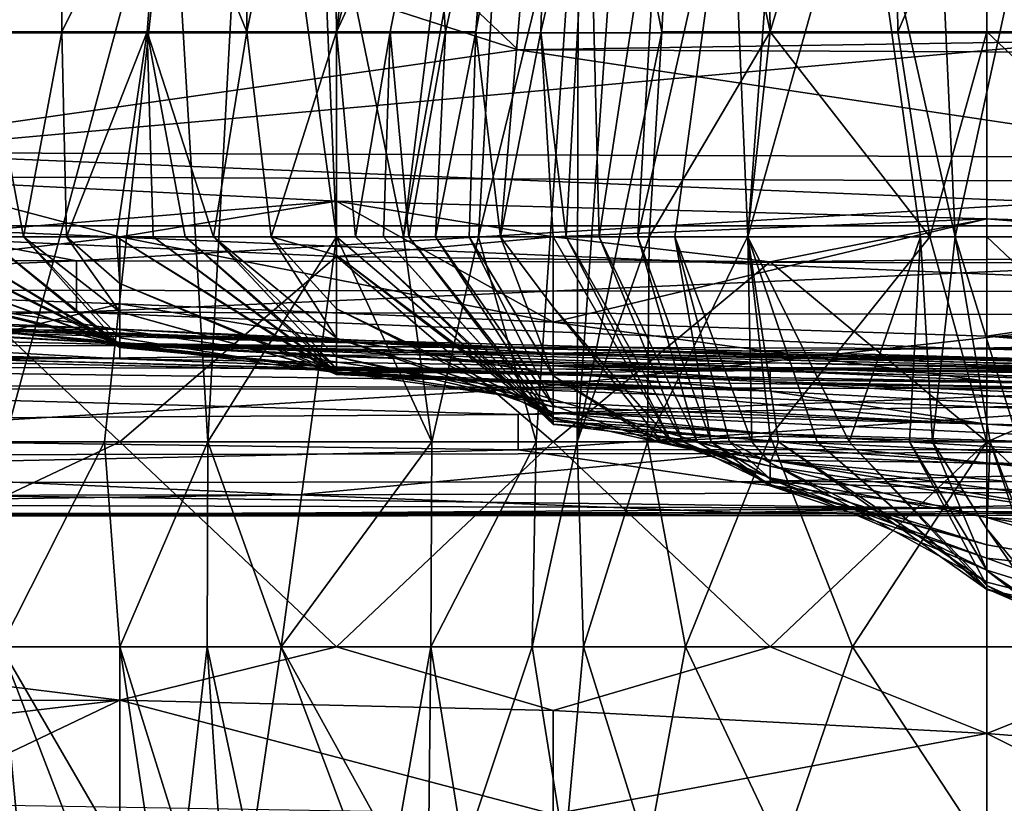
# Model space of a CAD drawing. Extents: x -1.1 to 1.1, y -0.36 to 0.36.
# Tile 356 of 482: x 0.916 to 0.9359, y -0.3431 to -0.3273. Entities that reach past the tile are written whole.
import ezdxf

# ---------------------------------------------------------------- set-up
doc = ezdxf.new("R2010")
doc.units = 0

msp = doc.modelspace()

# ---------------------------------------------------------------- linework, layer by layer
for points in [[(0.923751, -0.331652, 0.03395), (0.922042, -0.323351, 0.045221), (0.926316, -0.310901, 0.026436)], [(0.925983, -0.319201, 0.026436), (0.923751, -0.331652, 0.03395), (0.926316, -0.310901, 0.026436)], [(0.916785, -0.319201, 0.139149), (0.91581, -0.315051, 0.146664), (0.915273, -0.327502, 0.146664)], [(0.920549, -0.315051, 0.116607), (0.918887, -0.323351, 0.124121), (0.920578, -0.327502, 0.112849)], [(0.922283, -0.319201, 0.105335), (0.920549, -0.315051, 0.116607), (0.920578, -0.327502, 0.112849)], [(0.929399, -0.319201, 0.011407), (0.931, -0.315051, 0.00765), (0.931174, -0.327502, 0.006846)], [(0.931935, -0.315051, 0.048978), (0.930375, -0.323351, 0.056493), (0.930723, -0.331652, 0.052735)], [(0.931935, -0.315051, 0.048978), (0.930723, -0.331652, 0.052735), (0.933054, -0.323351, 0.041464)], [(0.931, -0.315051, 0.00765), (0.933655, -0.319201, 0.003893), (0.931174, -0.327502, 0.006846)], [(0.916785, -0.319201, 0.139149), (0.915273, -0.327502, 0.146664), (0.91683, -0.327502, 0.135392)], [(0.916785, -0.319201, 0.139149), (0.91683, -0.327502, 0.135392), (0.918887, -0.323351, 0.124121)], [(0.919788, -0.335802, 0.052735), (0.919041, -0.323351, 0.06025), (0.920686, -0.319201, 0.052735)], [(0.920686, -0.319201, 0.052735), (0.922395, -0.331652, 0.040882), (0.919788, -0.335802, 0.052735)], [(0.920578, -0.327502, 0.112849), (0.922395, -0.327502, 0.10164), (0.922283, -0.319201, 0.105335)], [(0.922395, -0.331652, 0.040882), (0.920686, -0.319201, 0.052735), (0.922042, -0.323351, 0.045221)], [(0.922395, -0.327502, 0.10164), (0.923382, -0.319201, 0.097821), (0.922283, -0.319201, 0.105335)], [(0.923382, -0.319201, 0.097821), (0.922395, -0.327502, 0.10164), (0.924499, -0.319201, 0.090307)], [(0.924499, -0.319201, 0.090307), (0.922395, -0.327502, 0.10164), (0.924315, -0.323351, 0.090307)], [(0.925983, -0.319201, 0.026436), (0.925268, -0.331652, 0.026436), (0.923751, -0.331652, 0.03395)], [(0.926784, -0.319201, 0.076897), (0.925521, -0.323351, 0.082792), (0.925217, -0.327502, 0.082792)], [(0.926784, -0.319201, 0.076897), (0.925217, -0.327502, 0.082792), (0.925713, -0.331652, 0.079035)], [(0.925983, -0.319201, 0.026436), (0.927297, -0.323351, 0.018921), (0.925268, -0.331652, 0.026436)], [(0.925713, -0.331652, 0.079035), (0.926532, -0.327502, 0.075278), (0.926784, -0.319201, 0.076897)], [(0.927506, -0.323351, 0.071521), (0.926784, -0.319201, 0.076897), (0.926532, -0.327502, 0.075278)], [(0.928979, -0.327502, 0.011407), (0.928142, -0.323351, 0.015164), (0.929399, -0.319201, 0.011407)], [(0.931174, -0.327502, 0.006846), (0.928979, -0.327502, 0.011407), (0.929399, -0.319201, 0.011407)], [(0.933655, -0.319201, 0.003893), (0.93376, -0.327502, 0.003893), (0.931174, -0.327502, 0.006846)], [(0.935564, -0.323351, 0.002572), (0.93376, -0.327502, 0.003893), (0.933655, -0.319201, 0.003893)], [(0.935564, -0.323351, 0.002572), (0.939953, -0.319201, 0.001912), (0.939953, -0.327502, 0.001739)], [(0.915007, -0.323351, 0.082792), (0.919041, -0.323351, 0.06025), (0.915671, -0.335802, 0.075278)], [(0.917699, -0.335802, 0.064007), (0.915671, -0.335802, 0.075278), (0.919041, -0.323351, 0.06025)], [(0.91683, -0.327502, 0.135392), (0.91856, -0.327502, 0.124121), (0.918887, -0.323351, 0.124121)], [(0.919788, -0.335802, 0.052735), (0.917699, -0.335802, 0.064007), (0.919041, -0.323351, 0.06025)], [(0.918887, -0.323351, 0.124121), (0.91856, -0.327502, 0.124121), (0.920578, -0.327502, 0.112849)], [(0.922042, -0.323351, 0.045221), (0.923751, -0.331652, 0.03395), (0.922395, -0.331652, 0.040882)], [(0.922395, -0.327502, 0.10164), (0.923482, -0.327502, 0.094064), (0.924315, -0.323351, 0.090307)], [(0.924315, -0.323351, 0.090307), (0.923482, -0.327502, 0.094064), (0.924601, -0.327502, 0.08655)], [(0.925521, -0.323351, 0.082792), (0.924315, -0.323351, 0.090307), (0.924601, -0.327502, 0.08655)], [(0.925521, -0.323351, 0.082792), (0.924601, -0.327502, 0.08655), (0.925217, -0.327502, 0.082792)], [(0.927297, -0.323351, 0.018921), (0.926434, -0.335802, 0.018921), (0.925268, -0.331652, 0.026436)], [(0.927269, -0.335802, 0.015164), (0.926434, -0.335802, 0.018921), (0.927297, -0.323351, 0.018921)], [(0.927506, -0.323351, 0.071521), (0.926532, -0.327502, 0.075278), (0.927044, -0.331652, 0.071521)], [(0.927506, -0.323351, 0.071521), (0.927044, -0.331652, 0.071521), (0.927714, -0.331652, 0.067764)], [(0.927269, -0.335802, 0.015164), (0.927297, -0.323351, 0.018921), (0.928142, -0.323351, 0.015164)], [(0.928142, -0.323351, 0.015164), (0.928979, -0.327502, 0.011407), (0.927269, -0.335802, 0.015164)], [(0.928985, -0.323351, 0.064007), (0.927506, -0.323351, 0.071521), (0.927714, -0.331652, 0.067764)], [(0.928985, -0.323351, 0.064007), (0.927714, -0.331652, 0.067764), (0.928493, -0.331652, 0.064007)], [(0.930375, -0.323351, 0.056493), (0.928985, -0.323351, 0.064007), (0.928493, -0.331652, 0.064007)], [(0.930375, -0.323351, 0.056493), (0.928493, -0.331652, 0.064007), (0.929243, -0.331652, 0.06025)], [(0.930375, -0.323351, 0.056493), (0.929243, -0.331652, 0.06025), (0.930723, -0.331652, 0.052735)], [(0.933054, -0.323351, 0.041464), (0.930723, -0.331652, 0.052735), (0.934221, -0.331652, 0.03395)], [(0.933054, -0.323351, 0.041464), (0.934924, -0.331652, 0.030193), (0.934544, -0.323351, 0.03395)], [(0.933054, -0.323351, 0.041464), (0.934221, -0.331652, 0.03395), (0.934924, -0.331652, 0.030193)], [(0.935564, -0.323351, 0.002572), (0.935564, -0.327502, 0.002702), (0.93376, -0.327502, 0.003893)], [(0.936738, -0.323351, 0.022678), (0.934544, -0.323351, 0.03395), (0.934924, -0.331652, 0.030193)], [(0.936738, -0.323351, 0.022678), (0.934924, -0.331652, 0.030193), (0.936206, -0.335802, 0.022678)], [(0.935564, -0.327502, 0.002702), (0.935564, -0.323351, 0.002572), (0.939953, -0.327502, 0.001739)], [(0.92607, -0.327871, 0.272269), (0.908186, -0.330423, 0.276175), (0.912657, -0.323542, 0.268362)], [(0.921599, -0.32362, 0.268357), (0.92607, -0.327871, 0.272269), (0.912657, -0.323542, 0.268362)], [(0.939484, -0.327526, 0.372679), (0.912657, -0.32362, 0.375598), (0.903715, -0.327526, 0.372427)], [(0.939484, -0.327526, 0.372679), (0.943955, -0.326235, 0.373831), (0.912657, -0.32362, 0.375598)], [(0.921599, -0.32362, 0.268357), (0.948426, -0.32362, 0.268286), (0.948426, -0.327526, 0.271773)], [(0.948426, -0.327526, 0.271773), (0.92607, -0.327871, 0.272269), (0.921599, -0.32362, 0.268357)], [(0.912657, -0.329948, 0.369925), (0.939484, -0.327526, 0.372679), (0.903715, -0.327526, 0.372427)], [(0.939484, -0.327526, 0.372679), (0.912657, -0.329948, 0.369925), (0.948426, -0.330077, 0.369925)], [(0.915273, -0.327502, 0.146664), (0.915273, -0.331652, 0.150421), (0.916057, -0.331652, 0.142906)], [(0.915273, -0.327502, 0.146664), (0.916057, -0.331652, 0.142906), (0.91683, -0.327502, 0.135392)], [(0.91683, -0.327502, 0.135392), (0.916057, -0.331652, 0.142906), (0.916925, -0.331652, 0.135392)], [(0.91683, -0.327502, 0.135392), (0.916925, -0.331652, 0.135392), (0.91856, -0.327502, 0.124121)], [(0.91856, -0.327502, 0.124121), (0.916925, -0.331652, 0.135392), (0.917941, -0.331652, 0.127878)], [(0.917941, -0.331652, 0.127878), (0.918681, -0.331652, 0.124121), (0.91856, -0.327502, 0.124121)], [(0.91856, -0.327502, 0.124121), (0.918681, -0.331652, 0.124121), (0.919331, -0.331652, 0.120364)], [(0.91856, -0.327502, 0.124121), (0.919331, -0.331652, 0.120364), (0.919906, -0.331652, 0.116607)], [(0.91856, -0.327502, 0.124121), (0.919906, -0.331652, 0.116607), (0.920578, -0.327502, 0.112849)], [(0.920578, -0.327502, 0.112849), (0.919906, -0.331652, 0.116607), (0.921073, -0.331652, 0.109092)], [(0.921073, -0.331652, 0.109092), (0.922395, -0.327502, 0.10164), (0.920578, -0.327502, 0.112849)], [(0.921073, -0.331652, 0.109092), (0.922395, -0.331652, 0.100477), (0.922395, -0.327502, 0.10164)], [(0.923482, -0.327502, 0.094064), (0.922395, -0.327502, 0.10164), (0.922782, -0.331652, 0.097821)], [(0.922395, -0.331652, 0.100477), (0.922782, -0.331652, 0.097821), (0.922395, -0.327502, 0.10164)], [(0.923482, -0.327502, 0.094064), (0.922782, -0.331652, 0.097821), (0.923343, -0.331652, 0.094064)], [(0.923482, -0.327502, 0.094064), (0.923343, -0.331652, 0.094064), (0.923862, -0.331652, 0.090307)], [(0.923862, -0.331652, 0.090307), (0.924601, -0.327502, 0.08655), (0.923482, -0.327502, 0.094064)], [(0.924601, -0.327502, 0.08655), (0.923862, -0.331652, 0.090307), (0.924399, -0.331652, 0.08655)], [(0.925217, -0.327502, 0.082792), (0.924601, -0.327502, 0.08655), (0.924399, -0.331652, 0.08655)], [(0.925217, -0.327502, 0.082792), (0.924399, -0.331652, 0.08655), (0.925082, -0.331652, 0.082792)], [(0.925217, -0.327502, 0.082792), (0.925082, -0.331652, 0.082792), (0.925713, -0.331652, 0.079035)], [(0.925713, -0.331652, 0.079035), (0.926784, -0.331652, 0.072959), (0.926532, -0.327502, 0.075278)], [(0.948426, -0.327526, 0.271773), (0.952897, -0.327985, 0.272269), (0.92607, -0.327871, 0.272269)], [(0.926532, -0.327502, 0.075278), (0.926784, -0.331652, 0.072959), (0.927044, -0.331652, 0.071521)], [(0.927269, -0.335802, 0.015164), (0.928979, -0.327502, 0.011407), (0.928725, -0.331652, 0.011407)], [(0.928979, -0.327502, 0.011407), (0.931174, -0.327502, 0.006846), (0.928725, -0.331652, 0.011407)], [(0.930718, -0.331652, 0.00765), (0.928725, -0.331652, 0.011407), (0.931174, -0.327502, 0.006846)], [(0.931174, -0.327502, 0.006846), (0.934407, -0.331652, 0.003893), (0.930718, -0.331652, 0.00765)], [(0.93376, -0.327502, 0.003893), (0.934407, -0.331652, 0.003893), (0.931174, -0.327502, 0.006846)], [(0.934407, -0.331652, 0.003893), (0.93376, -0.327502, 0.003893), (0.935564, -0.327502, 0.002702)], [(0.935564, -0.327502, 0.002702), (0.935564, -0.331652, 0.00315), (0.934407, -0.331652, 0.003893)], [(0.935564, -0.327502, 0.002702), (0.939953, -0.327502, 0.001739), (0.939953, -0.331652, 0.00193)], [(0.935564, -0.331652, 0.00315), (0.935564, -0.327502, 0.002702), (0.939953, -0.331652, 0.00193)], [(0.92607, -0.327871, 0.272269), (0.943955, -0.330551, 0.276175), (0.908186, -0.330423, 0.276175)], [(0.952897, -0.327985, 0.272269), (0.943955, -0.330551, 0.276175), (0.92607, -0.327871, 0.272269)], [(0.912657, -0.329948, 0.369925), (0.948426, -0.331432, 0.368084), (0.948426, -0.330077, 0.369925)], [(0.912657, -0.329948, 0.369925), (0.912657, -0.331432, 0.367993), (0.948426, -0.331432, 0.368084)], [(0.917128, -0.332143, 0.280081), (0.885831, -0.332018, 0.280081), (0.908186, -0.330423, 0.276175)], [(0.918005, -0.331652, 0.265144), (0.904836, -0.331652, 0.264355), (0.913615, -0.330496, 0.266891)], [(0.908186, -0.330423, 0.276175), (0.943955, -0.330551, 0.276175), (0.917128, -0.332143, 0.280081)], [(0.922395, -0.330931, 0.266891), (0.913615, -0.330496, 0.266891), (0.913615, -0.331652, 0.270541)], [(0.922395, -0.330931, 0.266891), (0.918005, -0.331652, 0.265144), (0.913615, -0.330496, 0.266891)], [(0.939484, -0.332189, 0.280081), (0.917128, -0.332143, 0.280081), (0.943955, -0.330551, 0.276175)], [(0.922395, -0.330931, 0.266891), (0.913615, -0.331652, 0.270541), (0.926784, -0.331652, 0.269388)], [(0.918005, -0.331652, 0.265144), (0.922395, -0.330931, 0.266891), (0.926784, -0.333383, 0.263134)], [(0.935564, -0.33129, 0.266891), (0.922395, -0.330931, 0.266891), (0.926784, -0.331652, 0.269388)], [(0.926784, -0.333383, 0.263134), (0.922395, -0.330931, 0.266891), (0.935564, -0.33129, 0.266891)], [(0.926784, -0.331652, 0.269388), (0.931174, -0.332157, 0.270649), (0.935564, -0.33129, 0.266891)], [(0.926784, -0.333383, 0.263134), (0.935564, -0.33129, 0.266891), (0.935564, -0.333664, 0.263134)], [(0.935564, -0.33129, 0.266891), (0.931174, -0.332157, 0.270649), (0.944343, -0.332018, 0.270649)], [(0.948733, -0.331705, 0.266891), (0.935564, -0.33129, 0.266891), (0.944343, -0.332018, 0.270649)], [(0.935564, -0.333664, 0.263134), (0.935564, -0.33129, 0.266891), (0.948733, -0.331705, 0.266891)], [(0.943955, -0.332765, 0.366019), (0.948426, -0.331432, 0.368084), (0.912657, -0.331432, 0.367993)], [(0.912657, -0.331432, 0.367993), (0.912657, -0.332734, 0.366019), (0.943955, -0.332765, 0.366019)], [(0.904836, -0.331652, 0.264355), (0.918005, -0.331652, 0.265144), (0.909226, -0.332702, 0.263134)], [(0.909226, -0.332702, 0.263134), (0.918005, -0.331652, 0.265144), (0.918005, -0.333012, 0.263134)], [(0.918005, -0.335802, 0.272647), (0.913615, -0.331652, 0.270541), (0.909226, -0.335802, 0.272661)], [(0.918005, -0.333829, 0.161692), (0.913584, -0.331652, 0.161692), (0.913615, -0.332219, 0.165449)], [(0.918005, -0.33387, 0.157935), (0.913584, -0.331652, 0.161692), (0.918005, -0.333829, 0.161692)], [(0.913584, -0.331652, 0.161692), (0.918005, -0.33387, 0.157935), (0.914333, -0.331652, 0.157935)], [(0.913615, -0.331652, 0.270541), (0.918005, -0.335802, 0.272647), (0.922395, -0.332052, 0.270649)], [(0.922395, -0.332052, 0.270649), (0.926784, -0.331652, 0.269388), (0.913615, -0.331652, 0.270541)], [(0.918005, -0.33387, 0.157935), (0.918005, -0.333896, 0.154178), (0.914333, -0.331652, 0.157935)], [(0.914333, -0.331652, 0.157935), (0.918005, -0.333896, 0.154178), (0.915273, -0.331652, 0.150421)], [(0.915273, -0.331652, 0.150421), (0.918005, -0.333896, 0.154178), (0.918005, -0.333847, 0.146664)], [(0.915273, -0.331652, 0.150421), (0.918005, -0.333847, 0.146664), (0.916057, -0.331652, 0.142906)], [(0.918005, -0.333699, 0.142906), (0.916057, -0.331652, 0.142906), (0.918005, -0.333847, 0.146664)], [(0.918005, -0.333173, 0.135392), (0.916057, -0.331652, 0.142906), (0.918005, -0.333699, 0.142906)], [(0.918005, -0.333173, 0.135392), (0.916925, -0.331652, 0.135392), (0.916057, -0.331652, 0.142906)], [(0.918005, -0.332598, 0.131635), (0.916925, -0.331652, 0.135392), (0.918005, -0.333173, 0.135392)], [(0.918005, -0.332598, 0.131635), (0.917941, -0.331652, 0.127878), (0.916925, -0.331652, 0.135392)], [(0.922395, -0.33444, 0.127878), (0.917941, -0.331652, 0.127878), (0.918005, -0.332598, 0.131635)], [(0.922395, -0.334414, 0.124121), (0.917941, -0.331652, 0.127878), (0.922395, -0.33444, 0.127878)], [(0.917941, -0.331652, 0.127878), (0.922395, -0.334414, 0.124121), (0.918681, -0.331652, 0.124121)], [(0.918005, -0.333012, 0.263134), (0.918005, -0.331652, 0.265144), (0.926784, -0.333383, 0.263134)], [(0.922395, -0.334414, 0.124121), (0.922395, -0.33439, 0.120364), (0.918681, -0.331652, 0.124121)], [(0.918681, -0.331652, 0.124121), (0.922395, -0.33439, 0.120364), (0.919331, -0.331652, 0.120364)], [(0.922395, -0.33439, 0.120364), (0.922395, -0.334322, 0.116607), (0.919331, -0.331652, 0.120364)], [(0.919906, -0.331652, 0.116607), (0.919331, -0.331652, 0.120364), (0.922395, -0.334322, 0.116607)], [(0.922395, -0.331652, 0.040882), (0.921272, -0.339952, 0.045221), (0.919788, -0.335802, 0.052735)], [(0.922395, -0.334085, 0.112849), (0.919906, -0.331652, 0.116607), (0.922395, -0.334322, 0.116607)], [(0.922395, -0.334085, 0.112849), (0.922395, -0.333703, 0.109092), (0.919906, -0.331652, 0.116607)], [(0.922395, -0.333703, 0.109092), (0.921073, -0.331652, 0.109092), (0.919906, -0.331652, 0.116607)], [(0.922395, -0.333112, 0.105335), (0.922395, -0.332028, 0.101578), (0.921073, -0.331652, 0.109092)], [(0.922395, -0.332028, 0.101578), (0.922395, -0.331652, 0.100477), (0.921073, -0.331652, 0.109092)], [(0.921073, -0.331652, 0.109092), (0.922395, -0.333703, 0.109092), (0.922395, -0.333112, 0.105335)], [(0.922395, -0.331652, 0.040882), (0.924328, -0.335802, 0.030193), (0.921272, -0.339952, 0.045221)], [(0.924328, -0.335802, 0.030193), (0.922395, -0.331652, 0.040882), (0.923751, -0.331652, 0.03395)], [(0.922395, -0.332028, 0.101578), (0.926784, -0.335382, 0.097821), (0.922395, -0.331652, 0.100477)], [(0.922395, -0.331652, 0.100477), (0.926784, -0.335382, 0.097821), (0.922782, -0.331652, 0.097821)], [(0.926784, -0.331652, 0.269388), (0.922395, -0.332052, 0.270649), (0.931174, -0.332157, 0.270649)], [(0.926784, -0.335382, 0.097821), (0.926784, -0.335453, 0.094064), (0.922782, -0.331652, 0.097821)], [(0.923343, -0.331652, 0.094064), (0.922782, -0.331652, 0.097821), (0.926784, -0.335453, 0.094064)], [(0.926784, -0.335443, 0.090307), (0.923343, -0.331652, 0.094064), (0.926784, -0.335453, 0.094064)], [(0.923862, -0.331652, 0.090307), (0.923343, -0.331652, 0.094064), (0.926784, -0.335443, 0.090307)], [(0.923751, -0.331652, 0.03395), (0.925268, -0.331652, 0.026436), (0.924328, -0.335802, 0.030193)], [(0.926784, -0.335333, 0.08655), (0.923862, -0.331652, 0.090307), (0.926784, -0.335443, 0.090307)], [(0.924399, -0.331652, 0.08655), (0.923862, -0.331652, 0.090307), (0.926784, -0.335333, 0.08655)], [(0.925268, -0.331652, 0.026436), (0.926434, -0.335802, 0.018921), (0.924328, -0.335802, 0.030193)], [(0.926784, -0.335065, 0.082792), (0.924399, -0.331652, 0.08655), (0.926784, -0.335333, 0.08655)], [(0.925082, -0.331652, 0.082792), (0.924399, -0.331652, 0.08655), (0.926784, -0.335065, 0.082792)], [(0.926784, -0.334469, 0.079035), (0.925082, -0.331652, 0.082792), (0.926784, -0.335065, 0.082792)], [(0.926784, -0.334469, 0.079035), (0.925713, -0.331652, 0.079035), (0.925082, -0.331652, 0.082792)], [(0.926784, -0.333075, 0.075278), (0.925713, -0.331652, 0.079035), (0.926784, -0.334469, 0.079035)], [(0.926784, -0.333075, 0.075278), (0.926784, -0.331652, 0.072959), (0.925713, -0.331652, 0.079035)], [(0.927044, -0.331652, 0.071521), (0.926784, -0.331652, 0.072959), (0.929177, -0.335802, 0.075278)], [(0.926784, -0.333075, 0.075278), (0.929177, -0.335802, 0.075278), (0.926784, -0.331652, 0.072959)], [(0.927044, -0.331652, 0.071521), (0.929415, -0.335802, 0.071521), (0.927714, -0.331652, 0.067764)], [(0.927044, -0.331652, 0.071521), (0.929177, -0.335802, 0.075278), (0.929415, -0.335802, 0.071521)], [(0.928725, -0.331652, 0.011407), (0.928691, -0.335802, 0.011407), (0.927269, -0.335802, 0.015164)], [(0.929697, -0.335802, 0.067764), (0.927714, -0.331652, 0.067764), (0.929415, -0.335802, 0.071521)], [(0.928493, -0.331652, 0.064007), (0.927714, -0.331652, 0.067764), (0.929697, -0.335802, 0.067764)], [(0.929981, -0.335802, 0.064007), (0.928493, -0.331652, 0.064007), (0.929697, -0.335802, 0.067764)], [(0.928493, -0.331652, 0.064007), (0.929981, -0.335802, 0.064007), (0.929243, -0.331652, 0.06025)], [(0.928725, -0.331652, 0.011407), (0.930718, -0.331652, 0.00765), (0.928691, -0.335802, 0.011407)], [(0.931174, -0.335687, 0.00765), (0.928691, -0.335802, 0.011407), (0.930718, -0.331652, 0.00765)], [(0.930355, -0.335802, 0.06025), (0.929243, -0.331652, 0.06025), (0.929981, -0.335802, 0.064007)], [(0.930806, -0.335802, 0.056493), (0.929243, -0.331652, 0.06025), (0.930355, -0.335802, 0.06025)], [(0.929243, -0.331652, 0.06025), (0.930806, -0.335802, 0.056493), (0.930723, -0.331652, 0.052735)], [(0.930718, -0.331652, 0.00765), (0.934407, -0.331652, 0.003893), (0.931174, -0.335687, 0.00765)], [(0.930723, -0.331652, 0.052735), (0.930806, -0.335802, 0.056493), (0.931347, -0.335802, 0.052735)], [(0.931347, -0.335802, 0.052735), (0.932124, -0.335802, 0.048978), (0.930723, -0.331652, 0.052735)], [(0.932773, -0.335802, 0.045221), (0.930723, -0.331652, 0.052735), (0.932124, -0.335802, 0.048978)], [(0.930723, -0.331652, 0.052735), (0.932773, -0.335802, 0.045221), (0.934221, -0.331652, 0.03395)], [(0.935564, -0.335802, 0.004001), (0.931174, -0.335687, 0.00765), (0.934407, -0.331652, 0.003893)], [(0.934221, -0.331652, 0.03395), (0.932773, -0.335802, 0.045221), (0.933998, -0.335802, 0.037707)], [(0.934221, -0.331652, 0.03395), (0.933998, -0.335802, 0.037707), (0.934463, -0.335802, 0.03395)], [(0.934463, -0.335802, 0.03395), (0.934924, -0.331652, 0.030193), (0.934221, -0.331652, 0.03395)], [(0.935564, -0.335802, 0.004001), (0.934407, -0.331652, 0.003893), (0.935564, -0.331652, 0.00315)], [(0.934924, -0.331652, 0.030193), (0.934463, -0.335802, 0.03395), (0.935627, -0.335802, 0.026436)], [(0.934924, -0.331652, 0.030193), (0.935627, -0.335802, 0.026436), (0.936206, -0.335802, 0.022678)], [(0.935564, -0.331652, 0.00315), (0.939953, -0.331652, 0.00193), (0.939953, -0.335802, 0.002417)], [(0.935564, -0.331652, 0.00315), (0.939953, -0.335802, 0.002417), (0.935564, -0.335802, 0.004001)], [(0.935564, -0.333664, 0.263134), (0.948733, -0.331705, 0.266891), (0.957512, -0.334208, 0.263134)], [(0.885831, -0.332018, 0.280081), (0.917128, -0.332143, 0.280081), (0.894773, -0.333088, 0.283987)], [(0.926784, -0.335802, 0.272737), (0.922395, -0.332052, 0.270649), (0.918005, -0.335802, 0.272647)], [(0.922395, -0.333112, 0.105335), (0.926784, -0.335309, 0.101578), (0.922395, -0.332028, 0.101578)], [(0.926784, -0.335309, 0.101578), (0.926784, -0.335382, 0.097821), (0.922395, -0.332028, 0.101578)], [(0.922395, -0.332052, 0.270649), (0.926784, -0.335802, 0.272737), (0.931174, -0.332157, 0.270649)], [(0.935564, -0.335802, 0.273052), (0.944343, -0.332018, 0.270649), (0.931174, -0.332157, 0.270649)], [(0.944343, -0.335802, 0.273392), (0.944343, -0.332018, 0.270649), (0.935564, -0.335802, 0.273052)], [(0.894773, -0.333088, 0.283987), (0.917128, -0.332143, 0.280081), (0.917128, -0.333178, 0.283987)], [(0.918005, -0.333829, 0.161692), (0.913615, -0.332219, 0.165449), (0.918005, -0.333838, 0.165449)], [(0.913615, -0.332732, 0.169206), (0.918005, -0.333838, 0.165449), (0.913615, -0.332219, 0.165449)], [(0.917128, -0.333178, 0.283987), (0.917128, -0.332143, 0.280081), (0.939484, -0.332189, 0.280081)], [(0.939484, -0.332189, 0.280081), (0.96631, -0.333299, 0.283987), (0.917128, -0.333178, 0.283987)], [(0.935564, -0.335802, 0.273052), (0.931174, -0.332157, 0.270649), (0.926784, -0.335802, 0.272737)], [(0.912657, -0.332734, 0.366019), (0.903715, -0.334732, 0.362112), (0.92607, -0.334738, 0.362112)], [(0.918005, -0.333012, 0.263134), (0.913615, -0.334095, 0.259377), (0.909226, -0.332702, 0.263134)], [(0.943955, -0.332765, 0.366019), (0.912657, -0.332734, 0.366019), (0.92607, -0.334738, 0.362112)], [(0.913615, -0.333383, 0.176721), (0.918005, -0.333794, 0.169206), (0.913615, -0.332732, 0.169206)], [(0.918005, -0.333794, 0.169206), (0.918005, -0.333838, 0.165449), (0.913615, -0.332732, 0.169206)], [(0.918005, -0.333173, 0.135392), (0.922395, -0.334392, 0.131635), (0.918005, -0.332598, 0.131635)], [(0.922395, -0.33444, 0.127878), (0.918005, -0.332598, 0.131635), (0.922395, -0.334392, 0.131635)], [(0.92607, -0.334738, 0.362112), (0.957368, -0.334648, 0.362112), (0.943955, -0.332765, 0.366019)], [(0.890302, -0.333776, 0.287894), (0.894773, -0.333088, 0.283987), (0.917128, -0.333178, 0.283987)], [(0.913615, -0.334095, 0.259377), (0.918005, -0.333012, 0.263134), (0.926784, -0.334432, 0.259377)], [(0.918005, -0.333012, 0.263134), (0.926784, -0.333383, 0.263134), (0.926784, -0.334432, 0.259377)], [(0.926784, -0.335212, 0.105335), (0.922395, -0.333112, 0.105335), (0.922395, -0.333703, 0.109092)], [(0.926784, -0.335309, 0.101578), (0.922395, -0.333112, 0.105335), (0.926784, -0.335212, 0.105335)], [(0.929177, -0.335802, 0.075278), (0.926784, -0.333075, 0.075278), (0.928979, -0.335802, 0.079035)], [(0.926784, -0.334469, 0.079035), (0.928979, -0.335802, 0.079035), (0.926784, -0.333075, 0.075278)], [(0.935013, -0.333914, 0.287894), (0.890302, -0.333776, 0.287894), (0.917128, -0.333178, 0.283987)], [(0.909226, -0.333628, 0.233077), (0.918005, -0.333526, 0.210535), (0.909226, -0.333144, 0.210535)], [(0.909226, -0.333144, 0.210535), (0.918005, -0.333526, 0.210535), (0.909226, -0.333274, 0.199263)], [(0.926784, -0.333929, 0.210535), (0.909226, -0.333274, 0.199263), (0.918005, -0.333526, 0.210535)], [(0.909226, -0.333274, 0.199263), (0.926784, -0.333929, 0.210535), (0.913615, -0.333499, 0.191749)], [(0.935013, -0.333914, 0.287894), (0.917128, -0.333178, 0.283987), (0.96631, -0.333299, 0.283987)], [(0.918005, -0.333699, 0.142906), (0.922395, -0.334397, 0.139149), (0.918005, -0.333173, 0.135392)], [(0.922395, -0.334392, 0.131635), (0.918005, -0.333173, 0.135392), (0.922395, -0.334397, 0.139149)], [(0.979723, -0.333967, 0.287894), (0.935013, -0.333914, 0.287894), (0.96631, -0.333299, 0.283987)], [(0.918005, -0.333526, 0.210535), (0.909226, -0.333628, 0.233077), (0.918005, -0.333836, 0.233077)], [(0.913615, -0.333569, 0.180478), (0.918005, -0.33381, 0.176721), (0.913615, -0.333383, 0.176721)], [(0.918005, -0.333825, 0.172963), (0.913615, -0.333383, 0.176721), (0.918005, -0.33381, 0.176721)], [(0.918005, -0.333794, 0.169206), (0.913615, -0.333383, 0.176721), (0.918005, -0.333825, 0.172963)], [(0.939953, -0.334218, 0.195506), (0.913615, -0.333499, 0.191749), (0.926784, -0.333929, 0.210535)], [(0.939953, -0.334218, 0.195506), (0.926784, -0.333917, 0.184235), (0.913615, -0.333499, 0.191749)], [(0.913615, -0.333499, 0.191749), (0.926784, -0.333917, 0.184235), (0.913615, -0.333552, 0.187992)], [(0.918005, -0.333836, 0.233077), (0.926784, -0.33401, 0.218049), (0.918005, -0.333526, 0.210535)], [(0.926784, -0.33401, 0.218049), (0.926784, -0.333929, 0.210535), (0.918005, -0.333526, 0.210535)], [(0.935564, -0.333664, 0.263134), (0.935564, -0.334575, 0.259377), (0.926784, -0.333383, 0.263134)], [(0.926784, -0.334432, 0.259377), (0.926784, -0.333383, 0.263134), (0.935564, -0.334575, 0.259377)], [(0.909226, -0.333942, 0.244349), (0.918005, -0.334123, 0.244349), (0.909226, -0.333628, 0.233077)], [(0.918005, -0.334123, 0.244349), (0.918005, -0.333836, 0.233077), (0.909226, -0.333628, 0.233077)], [(0.913615, -0.333578, 0.184235), (0.913615, -0.333552, 0.187992), (0.918005, -0.33381, 0.176721)], [(0.913615, -0.333552, 0.187992), (0.926784, -0.333917, 0.184235), (0.918005, -0.33381, 0.176721)], [(0.918005, -0.33381, 0.176721), (0.913615, -0.333569, 0.180478), (0.913615, -0.333578, 0.184235)], [(0.918005, -0.333847, 0.146664), (0.922395, -0.334397, 0.139149), (0.918005, -0.333699, 0.142906)], [(0.922395, -0.334085, 0.112849), (0.926784, -0.335096, 0.109092), (0.922395, -0.333703, 0.109092)], [(0.926784, -0.335212, 0.105335), (0.922395, -0.333703, 0.109092), (0.926784, -0.335096, 0.109092)], [(0.957512, -0.334208, 0.263134), (0.948733, -0.334738, 0.259377), (0.935564, -0.333664, 0.263134)], [(0.935564, -0.334575, 0.259377), (0.935564, -0.333664, 0.263134), (0.948733, -0.334738, 0.259377)], [(0.903715, -0.334266, 0.2918), (0.890302, -0.333776, 0.287894), (0.935013, -0.333914, 0.287894)], [(0.935013, -0.333914, 0.287894), (0.957368, -0.334423, 0.2918), (0.903715, -0.334266, 0.2918)], [(0.918005, -0.333794, 0.169206), (0.918005, -0.333825, 0.172963), (0.922395, -0.334077, 0.161692)], [(0.922395, -0.334077, 0.161692), (0.918005, -0.333838, 0.165449), (0.918005, -0.333794, 0.169206)], [(0.918005, -0.33381, 0.176721), (0.926784, -0.333917, 0.184235), (0.918005, -0.333825, 0.172963)], [(0.918005, -0.333825, 0.172963), (0.931174, -0.334296, 0.161692), (0.922395, -0.334077, 0.161692)], [(0.939953, -0.334356, 0.169206), (0.918005, -0.333825, 0.172963), (0.926784, -0.333917, 0.184235)], [(0.939953, -0.334356, 0.169206), (0.931174, -0.334296, 0.161692), (0.918005, -0.333825, 0.172963)], [(0.918005, -0.333838, 0.165449), (0.922395, -0.334077, 0.161692), (0.918005, -0.333829, 0.161692)], [(0.922395, -0.334297, 0.150421), (0.918005, -0.333829, 0.161692), (0.922395, -0.334077, 0.161692)], [(0.918005, -0.33387, 0.157935), (0.918005, -0.333829, 0.161692), (0.922395, -0.334297, 0.150421)], [(0.918005, -0.334123, 0.244349), (0.926784, -0.334267, 0.240592), (0.918005, -0.333836, 0.233077)], [(0.931174, -0.334205, 0.22932), (0.918005, -0.333836, 0.233077), (0.926784, -0.334267, 0.240592)], [(0.918005, -0.333836, 0.233077), (0.931174, -0.334205, 0.22932), (0.926784, -0.33401, 0.218049)], [(0.918005, -0.333896, 0.154178), (0.922395, -0.334297, 0.150421), (0.918005, -0.333847, 0.146664)], [(0.918005, -0.333847, 0.146664), (0.922395, -0.334297, 0.150421), (0.922395, -0.334397, 0.139149)], [(0.918005, -0.33387, 0.157935), (0.922395, -0.334297, 0.150421), (0.918005, -0.333896, 0.154178)], [(0.926784, -0.333917, 0.184235), (0.939953, -0.334275, 0.176721), (0.939953, -0.334356, 0.169206)], [(0.948733, -0.334487, 0.184235), (0.926784, -0.333917, 0.184235), (0.939953, -0.334218, 0.195506)], [(0.948733, -0.334487, 0.184235), (0.939953, -0.334275, 0.176721), (0.926784, -0.333917, 0.184235)], [(0.939953, -0.334227, 0.206778), (0.926784, -0.333929, 0.210535), (0.926784, -0.33401, 0.218049)], [(0.926784, -0.333929, 0.210535), (0.939953, -0.334227, 0.206778), (0.939953, -0.334218, 0.195506)], [(0.957368, -0.334423, 0.2918), (0.935013, -0.333914, 0.287894), (0.979723, -0.333967, 0.287894)], [(0.918005, -0.334123, 0.244349), (0.909226, -0.333942, 0.244349), (0.904836, -0.333977, 0.259377)], [(0.926784, -0.334446, 0.251863), (0.904836, -0.333977, 0.259377), (0.913615, -0.334095, 0.259377)], [(0.904836, -0.333977, 0.259377), (0.926784, -0.334446, 0.251863), (0.918005, -0.334123, 0.244349)], [(0.926784, -0.334446, 0.251863), (0.913615, -0.334095, 0.259377), (0.926784, -0.334432, 0.259377)], [(0.926784, -0.334267, 0.240592), (0.918005, -0.334123, 0.244349), (0.926784, -0.334446, 0.251863)], [(0.931174, -0.334363, 0.154178), (0.922395, -0.334077, 0.161692), (0.931174, -0.334296, 0.161692)], [(0.922395, -0.334297, 0.150421), (0.922395, -0.334077, 0.161692), (0.931174, -0.334363, 0.154178)], [(0.922395, -0.334322, 0.116607), (0.926784, -0.335001, 0.112849), (0.922395, -0.334085, 0.112849)], [(0.926784, -0.335096, 0.109092), (0.922395, -0.334085, 0.112849), (0.926784, -0.335001, 0.112849)], [(0.948733, -0.334487, 0.218049), (0.926784, -0.33401, 0.218049), (0.931174, -0.334205, 0.22932)], [(0.948733, -0.334487, 0.218049), (0.939953, -0.334227, 0.206778), (0.926784, -0.33401, 0.218049)], [(0.903715, -0.334639, 0.295706), (0.903715, -0.334266, 0.2918), (0.939484, -0.334738, 0.295706)], [(0.939484, -0.334738, 0.295706), (0.903715, -0.334266, 0.2918), (0.957368, -0.334423, 0.2918)], [(0.922395, -0.334297, 0.150421), (0.926784, -0.334397, 0.142906), (0.922395, -0.334397, 0.139149)], [(0.922395, -0.334297, 0.150421), (0.931174, -0.334363, 0.154178), (0.926784, -0.334397, 0.142906)], [(0.922395, -0.33439, 0.120364), (0.926784, -0.335001, 0.112849), (0.922395, -0.334322, 0.116607)], [(0.926784, -0.334267, 0.240592), (0.948733, -0.334585, 0.240592), (0.931174, -0.334205, 0.22932)], [(0.926784, -0.334446, 0.251863), (0.931174, -0.334548, 0.25562), (0.926784, -0.334267, 0.240592)], [(0.944343, -0.334705, 0.25562), (0.926784, -0.334267, 0.240592), (0.931174, -0.334548, 0.25562)], [(0.948733, -0.334585, 0.240592), (0.926784, -0.334267, 0.240592), (0.944343, -0.334705, 0.25562)], [(0.948733, -0.334487, 0.218049), (0.931174, -0.334205, 0.22932), (0.948733, -0.334585, 0.240592)], [(0.931174, -0.334296, 0.161692), (0.944343, -0.334754, 0.150421), (0.931174, -0.334363, 0.154178)], [(0.931174, -0.334296, 0.161692), (0.939953, -0.334439, 0.161692), (0.944343, -0.334754, 0.150421)], [(0.939953, -0.334439, 0.161692), (0.931174, -0.334296, 0.161692), (0.939953, -0.334356, 0.169206)], [(0.922395, -0.334414, 0.124121), (0.926784, -0.334645, 0.124121), (0.922395, -0.33439, 0.120364)], [(0.926784, -0.335001, 0.112849), (0.922395, -0.33439, 0.120364), (0.926784, -0.334645, 0.124121)], [(0.922395, -0.334392, 0.131635), (0.931174, -0.33478, 0.127878), (0.922395, -0.33444, 0.127878)], [(0.922395, -0.334397, 0.139149), (0.926784, -0.334397, 0.142906), (0.922395, -0.334392, 0.131635)], [(0.926784, -0.334397, 0.142906), (0.931174, -0.33478, 0.127878), (0.922395, -0.334392, 0.131635)], [(0.922395, -0.33444, 0.127878), (0.926784, -0.334645, 0.124121), (0.922395, -0.334414, 0.124121)], [(0.931174, -0.33478, 0.127878), (0.926784, -0.334645, 0.124121), (0.922395, -0.33444, 0.127878)], [(0.931174, -0.334363, 0.154178), (0.931174, -0.334591, 0.139149), (0.926784, -0.334397, 0.142906)], [(0.926784, -0.334397, 0.142906), (0.931174, -0.334591, 0.139149), (0.931174, -0.33478, 0.127878)], [(0.935564, -0.334575, 0.259377), (0.931174, -0.334548, 0.25562), (0.926784, -0.334432, 0.259377)], [(0.926784, -0.334432, 0.259377), (0.931174, -0.334548, 0.25562), (0.926784, -0.334446, 0.251863)], [(0.928872, -0.335802, 0.082792), (0.928979, -0.335802, 0.079035), (0.926784, -0.334469, 0.079035)], [(0.926784, -0.335065, 0.082792), (0.928872, -0.335802, 0.082792), (0.926784, -0.334469, 0.079035)], [(0.939953, -0.334762, 0.142906), (0.931174, -0.334363, 0.154178), (0.944343, -0.334754, 0.150421)], [(0.931174, -0.334363, 0.154178), (0.939953, -0.334762, 0.142906), (0.931174, -0.334591, 0.139149)], [(0.92607, -0.335253, 0.303519), (0.890302, -0.335473, 0.307425), (0.903715, -0.334639, 0.295706)], [(0.939484, -0.334738, 0.295706), (0.92607, -0.335253, 0.303519), (0.903715, -0.334639, 0.295706)], [(0.92607, -0.334738, 0.362112), (0.903715, -0.334732, 0.362112), (0.903715, -0.336079, 0.358206)], [(0.92607, -0.334738, 0.362112), (0.957368, -0.335934, 0.358206), (0.957368, -0.334648, 0.362112)], [(0.926784, -0.334645, 0.124121), (0.931174, -0.33478, 0.127878), (0.935564, -0.335443, 0.109092)], [(0.926784, -0.334645, 0.124121), (0.935564, -0.335443, 0.109092), (0.926784, -0.335001, 0.112849)], [(0.935564, -0.334575, 0.259377), (0.944343, -0.334705, 0.25562), (0.931174, -0.334548, 0.25562)], [(0.948733, -0.335707, 0.120364), (0.931174, -0.33478, 0.127878), (0.931174, -0.334591, 0.139149)], [(0.953122, -0.335488, 0.131635), (0.931174, -0.334591, 0.139149), (0.939953, -0.334762, 0.142906)], [(0.931174, -0.334591, 0.139149), (0.953122, -0.335488, 0.131635), (0.948733, -0.335707, 0.120364)], [(0.948733, -0.334738, 0.259377), (0.944343, -0.334705, 0.25562), (0.935564, -0.334575, 0.259377)], [(0.92607, -0.334738, 0.362112), (0.903715, -0.336079, 0.358206), (0.930542, -0.336039, 0.358206)], [(0.92607, -0.334738, 0.362112), (0.930542, -0.336039, 0.358206), (0.957368, -0.335934, 0.358206)], [(0.92607, -0.335253, 0.303519), (0.939484, -0.334738, 0.295706), (0.939484, -0.335037, 0.299612)], [(0.931174, -0.33478, 0.127878), (0.948733, -0.335707, 0.120364), (0.935564, -0.335443, 0.109092)], [(0.92607, -0.335253, 0.303519), (0.939484, -0.335037, 0.299612), (0.92607, -0.335963, 0.315237)], [(0.92607, -0.335963, 0.315237), (0.939484, -0.335037, 0.299612), (0.961839, -0.33595, 0.315237)], [(0.926784, -0.335001, 0.112849), (0.935564, -0.335443, 0.109092), (0.926784, -0.335096, 0.109092)], [(0.926784, -0.335333, 0.08655), (0.928872, -0.335802, 0.082792), (0.926784, -0.335065, 0.082792)], [(0.926784, -0.335096, 0.109092), (0.935564, -0.335443, 0.109092), (0.926784, -0.335212, 0.105335)], [(0.92607, -0.335253, 0.303519), (0.92607, -0.335963, 0.315237), (0.890302, -0.335473, 0.307425)], [(0.926784, -0.335212, 0.105335), (0.931174, -0.335645, 0.097821), (0.926784, -0.335309, 0.101578)], [(0.944343, -0.336033, 0.105335), (0.926784, -0.335212, 0.105335), (0.935564, -0.335443, 0.109092)], [(0.926784, -0.335212, 0.105335), (0.944343, -0.336033, 0.105335), (0.931174, -0.335645, 0.097821)], [(0.931174, -0.335645, 0.097821), (0.926784, -0.335382, 0.097821), (0.926784, -0.335309, 0.101578)], [(0.92607, -0.335963, 0.315237), (0.894773, -0.336641, 0.326956), (0.890302, -0.335473, 0.307425)], [(0.926784, -0.335333, 0.08655), (0.929655, -0.335802, 0.090307), (0.928872, -0.335802, 0.082792)], [(0.926784, -0.335443, 0.090307), (0.929655, -0.335802, 0.090307), (0.926784, -0.335333, 0.08655)], [(0.931174, -0.335785, 0.094064), (0.926784, -0.335382, 0.097821), (0.931174, -0.335645, 0.097821)], [(0.926784, -0.335382, 0.097821), (0.931174, -0.335785, 0.094064), (0.926784, -0.335453, 0.094064)], [(0.931174, -0.335785, 0.094064), (0.926784, -0.335443, 0.090307), (0.926784, -0.335453, 0.094064)], [(0.931174, -0.335785, 0.094064), (0.929655, -0.335802, 0.090307), (0.926784, -0.335443, 0.090307)], [(0.948733, -0.335707, 0.120364), (0.944343, -0.336033, 0.105335), (0.935564, -0.335443, 0.109092)], [(0.929462, -0.339952, 0.011407), (0.928691, -0.335802, 0.011407), (0.931174, -0.335687, 0.00765)], [(0.931174, -0.335687, 0.00765), (0.932844, -0.339952, 0.00765), (0.929462, -0.339952, 0.011407)], [(0.944343, -0.336033, 0.105335), (0.944343, -0.336404, 0.097821), (0.931174, -0.335645, 0.097821)], [(0.931174, -0.335645, 0.097821), (0.944343, -0.336404, 0.097821), (0.931174, -0.335785, 0.094064)], [(0.931174, -0.335687, 0.00765), (0.935564, -0.335802, 0.004001), (0.932844, -0.339952, 0.00765)], [(0.922395, -0.339952, 0.271652), (0.918005, -0.335802, 0.272647), (0.909226, -0.339952, 0.271575)], [(0.909226, -0.335802, 0.272661), (0.909226, -0.339952, 0.271575), (0.918005, -0.335802, 0.272647)], [(0.915671, -0.335802, 0.075278), (0.917699, -0.335802, 0.064007), (0.915596, -0.339952, 0.075278)], [(0.918005, -0.339952, 0.061775), (0.915596, -0.339952, 0.075278), (0.917699, -0.335802, 0.064007)], [(0.917699, -0.335802, 0.064007), (0.919788, -0.335802, 0.052735), (0.918005, -0.339952, 0.061775)], [(0.918005, -0.335802, 0.272647), (0.922395, -0.339952, 0.271652), (0.926784, -0.335802, 0.272737)], [(0.919777, -0.339952, 0.052735), (0.918005, -0.339952, 0.061775), (0.919788, -0.335802, 0.052735)], [(0.921272, -0.339952, 0.045221), (0.919777, -0.339952, 0.052735), (0.919788, -0.335802, 0.052735)], [(0.924328, -0.335802, 0.030193), (0.924303, -0.339952, 0.030193), (0.921272, -0.339952, 0.045221)], [(0.931174, -0.339952, 0.271949), (0.926784, -0.335802, 0.272737), (0.922395, -0.339952, 0.271652)], [(0.924328, -0.335802, 0.030193), (0.926434, -0.335802, 0.018921), (0.924303, -0.339952, 0.030193)], [(0.926355, -0.339952, 0.018921), (0.924303, -0.339952, 0.030193), (0.926434, -0.335802, 0.018921)], [(0.926434, -0.335802, 0.018921), (0.927269, -0.335802, 0.015164), (0.926355, -0.339952, 0.018921)], [(0.927269, -0.335802, 0.015164), (0.927397, -0.339952, 0.015164), (0.926355, -0.339952, 0.018921)], [(0.926784, -0.335802, 0.272737), (0.931174, -0.339952, 0.271949), (0.935564, -0.335802, 0.273052)], [(0.927269, -0.335802, 0.015164), (0.928691, -0.335802, 0.011407), (0.927397, -0.339952, 0.015164)], [(0.929462, -0.339952, 0.011407), (0.927397, -0.339952, 0.015164), (0.928691, -0.335802, 0.011407)], [(0.929655, -0.335802, 0.090307), (0.931174, -0.336177, 0.082792), (0.928872, -0.335802, 0.082792)], [(0.928872, -0.335802, 0.082792), (0.931174, -0.336177, 0.082792), (0.931174, -0.336293, 0.079035)], [(0.928872, -0.335802, 0.082792), (0.931174, -0.336293, 0.079035), (0.928979, -0.335802, 0.079035)], [(0.928979, -0.335802, 0.079035), (0.931174, -0.336293, 0.079035), (0.929177, -0.335802, 0.075278)], [(0.931174, -0.336535, 0.071521), (0.929177, -0.335802, 0.075278), (0.931174, -0.336293, 0.079035)], [(0.929177, -0.335802, 0.075278), (0.931174, -0.336535, 0.071521), (0.929415, -0.335802, 0.071521)], [(0.929415, -0.335802, 0.071521), (0.931174, -0.336535, 0.071521), (0.931174, -0.336665, 0.067764)], [(0.929415, -0.335802, 0.071521), (0.931174, -0.336665, 0.067764), (0.929697, -0.335802, 0.067764)], [(0.931174, -0.335785, 0.094064), (0.935564, -0.33623, 0.090307), (0.929655, -0.335802, 0.090307)], [(0.929655, -0.335802, 0.090307), (0.935564, -0.33623, 0.090307), (0.931174, -0.336177, 0.082792)], [(0.929697, -0.335802, 0.067764), (0.931174, -0.336665, 0.067764), (0.931174, -0.336692, 0.064007)], [(0.929697, -0.335802, 0.067764), (0.931174, -0.336692, 0.064007), (0.929981, -0.335802, 0.064007)], [(0.929981, -0.335802, 0.064007), (0.931174, -0.336692, 0.064007), (0.931174, -0.336555, 0.06025)], [(0.929981, -0.335802, 0.064007), (0.931174, -0.336555, 0.06025), (0.930355, -0.335802, 0.06025)], [(0.930355, -0.335802, 0.06025), (0.931174, -0.336555, 0.06025), (0.931174, -0.336226, 0.056493)], [(0.931174, -0.336226, 0.056493), (0.930806, -0.335802, 0.056493), (0.930355, -0.335802, 0.06025)], [(0.931347, -0.335802, 0.052735), (0.930806, -0.335802, 0.056493), (0.931174, -0.336226, 0.056493)], [(0.944343, -0.336404, 0.097821), (0.935564, -0.33623, 0.090307), (0.931174, -0.335785, 0.094064)], [(0.935564, -0.338647, 0.052735), (0.931347, -0.335802, 0.052735), (0.931174, -0.336226, 0.056493)], [(0.939953, -0.339952, 0.272486), (0.935564, -0.335802, 0.273052), (0.931174, -0.339952, 0.271949)], [(0.935564, -0.338647, 0.052735), (0.935564, -0.338795, 0.048978), (0.931347, -0.335802, 0.052735)], [(0.931347, -0.335802, 0.052735), (0.935564, -0.338795, 0.048978), (0.932124, -0.335802, 0.048978)], [(0.935564, -0.338778, 0.045221), (0.932124, -0.335802, 0.048978), (0.935564, -0.338795, 0.048978)], [(0.932773, -0.335802, 0.045221), (0.932124, -0.335802, 0.048978), (0.935564, -0.338778, 0.045221)], [(0.935564, -0.338711, 0.041464), (0.932773, -0.335802, 0.045221), (0.935564, -0.338778, 0.045221)], [(0.933998, -0.335802, 0.037707), (0.932773, -0.335802, 0.045221), (0.935564, -0.338711, 0.041464)], [(0.935564, -0.339952, 0.005533), (0.932844, -0.339952, 0.00765), (0.935564, -0.335802, 0.004001)], [(0.935564, -0.338405, 0.037707), (0.933998, -0.335802, 0.037707), (0.935564, -0.338711, 0.041464)], [(0.934463, -0.335802, 0.03395), (0.933998, -0.335802, 0.037707), (0.935564, -0.338405, 0.037707)], [(0.935564, -0.337564, 0.030193), (0.934463, -0.335802, 0.03395), (0.935564, -0.338405, 0.037707)], [(0.935564, -0.337564, 0.030193), (0.935627, -0.335802, 0.026436), (0.934463, -0.335802, 0.03395)], [(0.935564, -0.337564, 0.030193), (0.937211, -0.339952, 0.030193), (0.935627, -0.335802, 0.026436)], [(0.939953, -0.339952, 0.003497), (0.935564, -0.339952, 0.005533), (0.935564, -0.335802, 0.004001)], [(0.939953, -0.339952, 0.003497), (0.935564, -0.335802, 0.004001), (0.939953, -0.335802, 0.002417)], [(0.935564, -0.335802, 0.273052), (0.939953, -0.339952, 0.272486), (0.944343, -0.335802, 0.273392)], [(0.935627, -0.335802, 0.026436), (0.937211, -0.339952, 0.030193), (0.936991, -0.339952, 0.026436)], [(0.935627, -0.335802, 0.026436), (0.936991, -0.339952, 0.026436), (0.936206, -0.335802, 0.022678)], [(0.903715, -0.336079, 0.358206), (0.890302, -0.336919, 0.3543), (0.921599, -0.336873, 0.3543)], [(0.894773, -0.336641, 0.326956), (0.92607, -0.335963, 0.315237), (0.930542, -0.336614, 0.326956)], [(0.921599, -0.336873, 0.3543), (0.930542, -0.336039, 0.358206), (0.903715, -0.336079, 0.358206)], [(0.930542, -0.336039, 0.358206), (0.921599, -0.336873, 0.3543), (0.948426, -0.336787, 0.3543)], [(0.930542, -0.336614, 0.326956), (0.92607, -0.335963, 0.315237), (0.961839, -0.33595, 0.315237)], [(0.948426, -0.336787, 0.3543), (0.957368, -0.335934, 0.358206), (0.930542, -0.336039, 0.358206)], [(0.961839, -0.33595, 0.315237), (0.957368, -0.336601, 0.326956), (0.930542, -0.336614, 0.326956)], [(0.931174, -0.336177, 0.082792), (0.939953, -0.337604, 0.075278), (0.931174, -0.336293, 0.079035)], [(0.948733, -0.337744, 0.082792), (0.931174, -0.336177, 0.082792), (0.935564, -0.33623, 0.090307)], [(0.948733, -0.337744, 0.082792), (0.948733, -0.33844, 0.075278), (0.931174, -0.336177, 0.082792)], [(0.948733, -0.33844, 0.075278), (0.939953, -0.337604, 0.075278), (0.931174, -0.336177, 0.082792)], [(0.931174, -0.336555, 0.06025), (0.935564, -0.338403, 0.056493), (0.931174, -0.336226, 0.056493)], [(0.935564, -0.338647, 0.052735), (0.931174, -0.336226, 0.056493), (0.935564, -0.338403, 0.056493)], [(0.935564, -0.337332, 0.071521), (0.931174, -0.336535, 0.071521), (0.931174, -0.336293, 0.079035)], [(0.939953, -0.337604, 0.075278), (0.935564, -0.337332, 0.071521), (0.931174, -0.336293, 0.079035)], [(0.944343, -0.336404, 0.097821), (0.948733, -0.33744, 0.08655), (0.935564, -0.33623, 0.090307)], [(0.948733, -0.33744, 0.08655), (0.948733, -0.337744, 0.082792), (0.935564, -0.33623, 0.090307)], [(0.930542, -0.336614, 0.326956), (0.935013, -0.337149, 0.338675), (0.894773, -0.336641, 0.326956)], [(0.894773, -0.337036, 0.334769), (0.894773, -0.336641, 0.326956), (0.935013, -0.337149, 0.338675)], [(0.957368, -0.336601, 0.326956), (0.948426, -0.33712, 0.338675), (0.930542, -0.336614, 0.326956)], [(0.935013, -0.337149, 0.338675), (0.930542, -0.336614, 0.326956), (0.948426, -0.33712, 0.338675)], [(0.935564, -0.337889, 0.064007), (0.931174, -0.336535, 0.071521), (0.935564, -0.337332, 0.071521)], [(0.931174, -0.336535, 0.071521), (0.935564, -0.337889, 0.064007), (0.931174, -0.336665, 0.067764)], [(0.931174, -0.336692, 0.064007), (0.935564, -0.338158, 0.06025), (0.931174, -0.336555, 0.06025)], [(0.935564, -0.338403, 0.056493), (0.931174, -0.336555, 0.06025), (0.935564, -0.338158, 0.06025)], [(0.931174, -0.336665, 0.067764), (0.935564, -0.337889, 0.064007), (0.931174, -0.336692, 0.064007)], [(0.935564, -0.338158, 0.06025), (0.931174, -0.336692, 0.064007), (0.935564, -0.337889, 0.064007)], [(0.921599, -0.336873, 0.3543), (0.890302, -0.337287, 0.350394), (0.930542, -0.337233, 0.350394)], [(0.921599, -0.336873, 0.3543), (0.890302, -0.336919, 0.3543), (0.890302, -0.337287, 0.350394)], [(0.948426, -0.336787, 0.3543), (0.921599, -0.336873, 0.3543), (0.930542, -0.337233, 0.350394)], [(0.930542, -0.337233, 0.350394), (0.948426, -0.337173, 0.350394), (0.948426, -0.336787, 0.3543)], [(0.912657, -0.337306, 0.342581), (0.894773, -0.337036, 0.334769), (0.935013, -0.337149, 0.338675)], [(0.948426, -0.33712, 0.338675), (0.935013, -0.337257, 0.342581), (0.935013, -0.337149, 0.338675)], [(0.935013, -0.337257, 0.342581), (0.948426, -0.33712, 0.338675), (0.961839, -0.337199, 0.346487)], [(0.890302, -0.337287, 0.350394), (0.894773, -0.33735, 0.346487), (0.930542, -0.337233, 0.350394)], [(0.894773, -0.33735, 0.346487), (0.912657, -0.337306, 0.342581), (0.930542, -0.337233, 0.350394)], [(0.912657, -0.337306, 0.342581), (0.935013, -0.337149, 0.338675), (0.935013, -0.337257, 0.342581)], [(0.930542, -0.337233, 0.350394), (0.912657, -0.337306, 0.342581), (0.935013, -0.337292, 0.346487)], [(0.912657, -0.337306, 0.342581), (0.935013, -0.337257, 0.342581), (0.935013, -0.337292, 0.346487)], [(0.948426, -0.337173, 0.350394), (0.930542, -0.337233, 0.350394), (0.935013, -0.337292, 0.346487)], [(0.935013, -0.337292, 0.346487), (0.961839, -0.337199, 0.346487), (0.948426, -0.337173, 0.350394)], [(0.935013, -0.337292, 0.346487), (0.935013, -0.337257, 0.342581), (0.961839, -0.337199, 0.346487)], [(0.935564, -0.337332, 0.071521), (0.939953, -0.338654, 0.064007), (0.935564, -0.337889, 0.064007)], [(0.939953, -0.337604, 0.075278), (0.944343, -0.338808, 0.067764), (0.935564, -0.337332, 0.071521)], [(0.935564, -0.337332, 0.071521), (0.944343, -0.338808, 0.067764), (0.939953, -0.338654, 0.064007)], [(0.937211, -0.339952, 0.030193), (0.935564, -0.337564, 0.030193), (0.93755, -0.339952, 0.03395)], [(0.935564, -0.338405, 0.037707), (0.93755, -0.339952, 0.03395), (0.935564, -0.337564, 0.030193)], [(0.935564, -0.337889, 0.064007), (0.939953, -0.338654, 0.064007), (0.935564, -0.338158, 0.06025)], [(0.939953, -0.339766, 0.052735), (0.935564, -0.338158, 0.06025), (0.939953, -0.338654, 0.064007)], [(0.935564, -0.338158, 0.06025), (0.939953, -0.339766, 0.052735), (0.935564, -0.338403, 0.056493)], [(0.935564, -0.338403, 0.056493), (0.939953, -0.339766, 0.052735), (0.935564, -0.338647, 0.052735)], [(0.935564, -0.338711, 0.041464), (0.937809, -0.339952, 0.041464), (0.935564, -0.338405, 0.037707)], [(0.935564, -0.338405, 0.037707), (0.937625, -0.339952, 0.037707), (0.93755, -0.339952, 0.03395)], [(0.937809, -0.339952, 0.041464), (0.937625, -0.339952, 0.037707), (0.935564, -0.338405, 0.037707)], [(0.939953, -0.339766, 0.052735), (0.935564, -0.338795, 0.048978), (0.935564, -0.338647, 0.052735)], [(0.938285, -0.339952, 0.045221), (0.937809, -0.339952, 0.041464), (0.935564, -0.338711, 0.041464)], [(0.935564, -0.338778, 0.045221), (0.938285, -0.339952, 0.045221), (0.935564, -0.338711, 0.041464)], [(0.939228, -0.339952, 0.048978), (0.938285, -0.339952, 0.045221), (0.935564, -0.338778, 0.045221)], [(0.939228, -0.339952, 0.048978), (0.935564, -0.338778, 0.045221), (0.935564, -0.338795, 0.048978)], [(0.939953, -0.339766, 0.052735), (0.939228, -0.339952, 0.048978), (0.935564, -0.338795, 0.048978)], [(0.909226, -0.339952, 0.271575), (0.896057, -0.341097, 0.270649), (0.918005, -0.34103, 0.270649)], [(0.918005, -0.34103, 0.270649), (0.922395, -0.339952, 0.271652), (0.909226, -0.339952, 0.271575)], [(0.915324, -0.344102, 0.082792), (0.915596, -0.339952, 0.075278), (0.915981, -0.344102, 0.079035)], [(0.918005, -0.344102, 0.066758), (0.91719, -0.344102, 0.071521), (0.915596, -0.339952, 0.075278)], [(0.918005, -0.339952, 0.061775), (0.918005, -0.344102, 0.066758), (0.915596, -0.339952, 0.075278)], [(0.91719, -0.344102, 0.071521), (0.915981, -0.344102, 0.079035), (0.915596, -0.339952, 0.075278)], [(0.926784, -0.341244, 0.270649), (0.922395, -0.339952, 0.271652), (0.918005, -0.34103, 0.270649)], [(0.918005, -0.339952, 0.061775), (0.91864, -0.344102, 0.064007), (0.918005, -0.344102, 0.066758)], [(0.919301, -0.344102, 0.06025), (0.91864, -0.344102, 0.064007), (0.918005, -0.339952, 0.061775)], [(0.919777, -0.339952, 0.052735), (0.919301, -0.344102, 0.06025), (0.918005, -0.339952, 0.061775)], [(0.919301, -0.344102, 0.06025), (0.919777, -0.339952, 0.052735), (0.920051, -0.344102, 0.056493)], [(0.920051, -0.344102, 0.056493), (0.919777, -0.339952, 0.052735), (0.920663, -0.344102, 0.052735)], [(0.921272, -0.339952, 0.045221), (0.920663, -0.344102, 0.052735), (0.919777, -0.339952, 0.052735)], [(0.920663, -0.344102, 0.052735), (0.921272, -0.339952, 0.045221), (0.922834, -0.344102, 0.041464)], [(0.92357, -0.344102, 0.037707), (0.922834, -0.344102, 0.041464), (0.921272, -0.339952, 0.045221)], [(0.924303, -0.339952, 0.030193), (0.92357, -0.344102, 0.037707), (0.921272, -0.339952, 0.045221)], [(0.926784, -0.341244, 0.270649), (0.931174, -0.339952, 0.271949), (0.922395, -0.339952, 0.271652)], [(0.924258, -0.344102, 0.03395), (0.92357, -0.344102, 0.037707), (0.924303, -0.339952, 0.030193)], [(0.92497, -0.344102, 0.030193), (0.924258, -0.344102, 0.03395), (0.924303, -0.339952, 0.030193)], [(0.924303, -0.339952, 0.030193), (0.926355, -0.339952, 0.018921), (0.92497, -0.344102, 0.030193)], [(0.92702, -0.344102, 0.018921), (0.92497, -0.344102, 0.030193), (0.926355, -0.339952, 0.018921)], [(0.92702, -0.344102, 0.018921), (0.926355, -0.339952, 0.018921), (0.927397, -0.339952, 0.015164)], [(0.935564, -0.341707, 0.270649), (0.931174, -0.339952, 0.271949), (0.926784, -0.341244, 0.270649)], [(0.928691, -0.344102, 0.015164), (0.92702, -0.344102, 0.018921), (0.927397, -0.339952, 0.015164)], [(0.927397, -0.339952, 0.015164), (0.929462, -0.339952, 0.011407), (0.928691, -0.344102, 0.015164)], [(0.931427, -0.344102, 0.011407), (0.928691, -0.344102, 0.015164), (0.929462, -0.339952, 0.011407)], [(0.931427, -0.344102, 0.011407), (0.929462, -0.339952, 0.011407), (0.932844, -0.339952, 0.00765)], [(0.935564, -0.341707, 0.270649), (0.939953, -0.339952, 0.272486), (0.931174, -0.339952, 0.271949)], [(0.935564, -0.344102, 0.007859), (0.931427, -0.344102, 0.011407), (0.932844, -0.339952, 0.00765)], [(0.932844, -0.339952, 0.00765), (0.935564, -0.339952, 0.005533), (0.935564, -0.344102, 0.007859)], [(0.939953, -0.339952, 0.003497), (0.935564, -0.344102, 0.007859), (0.935564, -0.339952, 0.005533)], [(0.939953, -0.344102, 0.005438), (0.935564, -0.344102, 0.007859), (0.939953, -0.339952, 0.003497)], [(0.944343, -0.342403, 0.270649), (0.939953, -0.339952, 0.272486), (0.935564, -0.341707, 0.270649)], [(0.918005, -0.34103, 0.270649), (0.896057, -0.341097, 0.270649), (0.900446, -0.343115, 0.266891)], [(0.900446, -0.343115, 0.266891), (0.913615, -0.343124, 0.266891), (0.918005, -0.34103, 0.270649)], [(0.918005, -0.34103, 0.270649), (0.913615, -0.343124, 0.266891), (0.926784, -0.343339, 0.266891)], [(0.918005, -0.34103, 0.270649), (0.926784, -0.343339, 0.266891), (0.926784, -0.341244, 0.270649)], [(0.935564, -0.341707, 0.270649), (0.926784, -0.341244, 0.270649), (0.926784, -0.343339, 0.266891)], [(0.935564, -0.341707, 0.270649), (0.926784, -0.343339, 0.266891), (0.939953, -0.343897, 0.266891)], [(0.944343, -0.342403, 0.270649), (0.935564, -0.341707, 0.270649), (0.939953, -0.343897, 0.266891)]]:
    msp.add_3dface(points)

doc.saveas('drawing.dxf')
